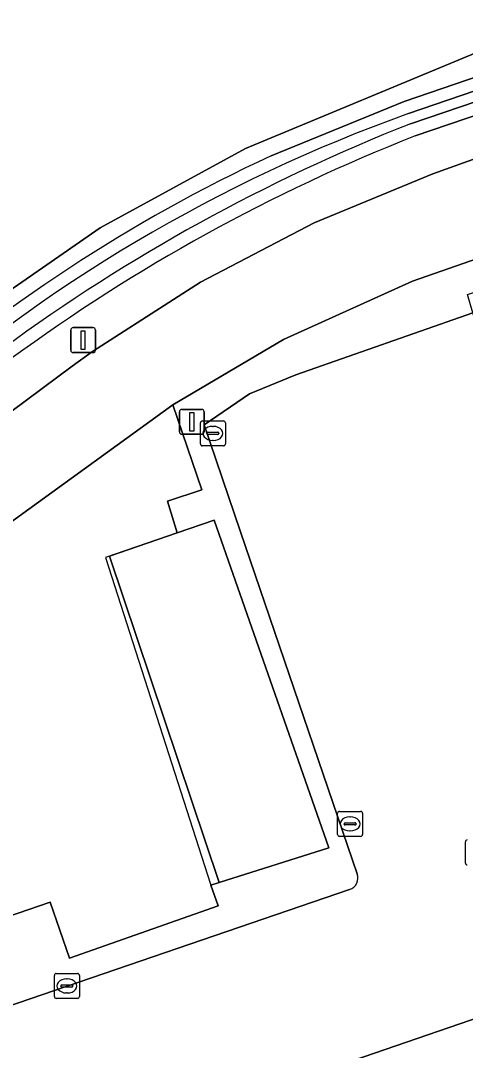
# Model space of a CAD drawing. Extents: x 162722 to 165104, y 384719 to 386284.
# Drawn here: x 164328.14 to 164345.99, y 385035.99 to 385077.31 of the extents above; entities that cross this region are included whole.
import ezdxf

# ---------------------------------------------------------------- set-up
doc = ezdxf.new("R2010")
doc.units = 0
for name, color, linetype in [('IMGEO_Fietspad_gesloten', 7, 'Continuous'), ('IMGEO_Groenvoorziening', 7, 'Continuous'), ('IMGEO_Hek', 7, 'Continuous'), ('IMGEO_Kolk', 7, 'Continuous'), ('IMGEO_Lichtmast', 7, 'Continuous'), ('IMGEO_Loofbos', 7, 'Continuous'), ('IMGEO_Oever', 7, 'Continuous'), ('IMGEO_Rijbaan_lokaal_open', 7, 'Continuous'), ('IMGEO_Rijbaan_regionaal_gesloten', 7, 'Continuous'), ('IMGEO_Voetpad_open', 7, 'Continuous'), ('IMGEO_Waterloop', 7, 'Continuous')]:
    doc.layers.add(name, color=color, linetype=linetype)

msp = doc.modelspace()

# ---------------------------------------------------------------- linework, layer by layer
at = {"layer": 'IMGEO_Fietspad_gesloten'}
for points in [[(164466.181, 385089.048), (164427.545, 385091.818), (164418.054, 385092.109), (164412.215, 385091.866), (164406.354, 385091.275), (164400.57, 385090.162), (164394.908, 385088.537), (164394.768, 385088.49), (164350.497, 385073.252), (164344.679, 385071.162), (164339.92, 385069.199), (164335.356, 385066.818), (164331.022, 385064.04), (164330.205, 385063.452), (164324.126, 385058.927), (164318.998, 385054.383), (164302.831, 385039.299), (164298.74, 385035.835), (164287.625, 385027.549), (164277.433, 385021.678), (164264.35, 385015.493), (164257.963, 385012.93)], [(164327.55, 385057.035), (164334.25, 385061.89), (164338.691, 385064.518), (164343.864, 385066.861), (164362.775, 385073.454), (164365.605, 385074.433), (164367.49, 385075.085), (164373.207, 385077.063), (164384.303, 385080.902), (164395.855, 385084.899), (164397.125, 385085.361), (164401.283, 385086.604), (164405.535, 385087.47), (164409.848, 385087.953), (164416.397, 385088.485), (164423.747, 385088.458), (164461.35, 385085.769)]]:
    msp.add_lwpolyline(points, dxfattribs=at)
at = {"layer": 'IMGEO_Groenvoorziening'}
for points in [[(164318.998, 385054.383), (164324.126, 385058.927), (164330.205, 385063.452), (164331.022, 385064.04), (164335.356, 385066.818), (164339.92, 385069.199), (164344.679, 385071.162), (164350.497, 385073.252), (164394.768, 385088.49), (164394.908, 385088.537), (164400.57, 385090.162), (164406.354, 385091.275), (164412.215, 385091.866), (164418.054, 385092.109), (164427.545, 385091.818), (164466.181, 385089.048)], [(164394.261, 385089.79), (164343.975, 385072.685)], [(164338.19, 385071.882), (164343.523, 385074.069), (164369.019, 385082.793), (164369.388, 385083.93), (164346.566, 385076.077), (164337.165, 385072.178), (164331.331, 385068.992), (164325.863, 385065.214), (164323.916, 385063.651), (164304.537, 385046.531), (164287.51, 385032.763), (164285.664, 385031.439), (164282.177, 385029.02), (164268.08, 385024.03), (164269.878, 385021.502), (164272.892, 385022.978)], [(164325.923, 385040.776), (164329.33, 385041.939), (164330.095, 385039.699), (164336.068, 385041.788), (164335.774, 385042.628), (164336.107, 385042.733), (164331.701, 385055.823), (164334.419, 385056.756), (164334.035, 385058.027), (164335.411, 385058.484), (164334.25, 385061.89), (164327.55, 385057.035), (164321.407, 385051.692), (164310.965, 385041.815), (164310.531, 385041.406), (164297.523, 385030.227), (164300.141, 385022.646), (164301.091, 385020.109), (164302.135, 385020.516), (164315.991, 385022.994)], [(164403.278, 385056.814), (164393.631, 385053.501), (164373.041, 385046.43), (164335.102, 385033.4), (164334.393, 385033.02), (164328.747, 385028.379)]]:
    msp.add_lwpolyline(points, dxfattribs=at)
for centre, radius, start, end in [((164370.424, 385005.522), 72.183, 111.49445, 126.22938), ((164365.027, 385014.061), 63.746, 114.89809, 131.61064), ((165538.698, 381680.665), 3558.615, 108.517916, 109.869036)]:
    msp.add_arc(centre, radius, start, end, dxfattribs=at)
at = {"layer": 'IMGEO_Hek'}
msp.add_lwpolyline([(164334.419, 385056.756), (164331.545, 385055.769), (164335.774, 385042.628)], dxfattribs=at)
at = {"layer": 'IMGEO_Kolk'}
for p, q in [((164335.429, 385061.249), (164336.281, 385061.249)), ((164335.354, 385060.323), (164335.354, 385061.175)), ((164335.842, 385061.029), (164335.867, 385061.029)), ((164336.355, 385061.175), (164336.355, 385060.323)), ((164335.613, 385060.743), (164335.613, 385060.755)), ((164336.051, 385060.706), (164335.653, 385060.706)), ((164335.656, 385060.792), (164336.054, 385060.792)), ((164335.865, 385060.469), (164335.84, 385060.469)), ((164336.097, 385060.755), (164336.097, 385060.743)), ((164336.281, 385060.249), (164335.429, 385060.249)), ((164340.931, 385045.581), (164341.783, 385045.581)), ((164340.856, 385044.655), (164340.856, 385045.507)), ((164341.158, 385045.124), (164341.556, 385045.124)), ((164341.344, 385045.361), (164341.369, 385045.361)), ((164341.857, 385045.507), (164341.857, 385044.655)), ((164341.115, 385045.075), (164341.115, 385045.087)), ((164341.553, 385045.038), (164341.155, 385045.038)), ((164341.367, 385044.801), (164341.342, 385044.801)), ((164341.599, 385045.087), (164341.599, 385045.075)), ((164341.783, 385044.581), (164340.931, 385044.581)), ((164345.986, 385043.512), (164345.986, 385044.364)), ((164329.494, 385038.153), (164329.494, 385039.005)), ((164329.569, 385039.079), (164330.421, 385039.079)), ((164330.495, 385039.005), (164330.495, 385038.153)), ((164329.753, 385038.573), (164329.753, 385038.585)), ((164330.191, 385038.536), (164329.793, 385038.536)), ((164329.796, 385038.622), (164330.194, 385038.622)), ((164329.982, 385038.859), (164330.007, 385038.859)), ((164330.237, 385038.585), (164330.237, 385038.573)), ((164330.421, 385038.079), (164329.569, 385038.079)), ((164330.005, 385038.299), (164329.98, 385038.299))]:
    msp.add_line(p, q, dxfattribs=at)
for points in [[(164335.429, 385061.249), (164336.281, 385061.249)], [(164335.354, 385060.323), (164335.354, 385061.175)], [(164336.355, 385061.175), (164336.355, 385060.323)], [(164336.281, 385060.249), (164335.429, 385060.249)], [(164340.931, 385045.581), (164341.783, 385045.581)], [(164340.856, 385044.655), (164340.856, 385045.507)], [(164341.857, 385045.507), (164341.857, 385044.655)], [(164341.783, 385044.581), (164340.931, 385044.581)], [(164345.986, 385043.512), (164345.986, 385044.364)], [(164329.494, 385038.153), (164329.494, 385039.005)], [(164329.569, 385039.079), (164330.421, 385039.079)], [(164330.495, 385039.005), (164330.495, 385038.153)], [(164330.421, 385038.079), (164329.569, 385038.079)]]:
    msp.add_lwpolyline(points, dxfattribs=at)
for centre, radius, start, end in [((164335.431, 385061.173), 0.0765, 91.552, 178.448), ((164335.431, 385061.173), 0.0765, 91.552, 178.448), ((164336.279, 385061.173), 0.0765, 1.552, 88.448), ((164336.279, 385061.173), 0.0765, 1.552, 88.448), ((164335.653, 385060.752), 0.0403, 85.8775, 175.7526), ((164335.65, 385060.742), 0.0366, 178.938, 274.7102), ((164336.054, 385060.749), 0.043, 264.8664, 352.4533), ((164336.058, 385060.754), 0.0386, 1.7309, 96.639), ((164335.431, 385060.325), 0.0765, 181.552, 268.448), ((164335.431, 385060.325), 0.0765, 181.552, 268.448), ((164336.279, 385060.325), 0.0765, 271.552, 358.448), ((164336.279, 385060.325), 0.0765, 271.552, 358.448), ((164340.933, 385045.505), 0.0765, 91.552, 178.448), ((164340.933, 385045.505), 0.0765, 91.552, 178.448), ((164341.781, 385045.505), 0.0765, 1.552, 88.448), ((164341.781, 385045.505), 0.0765, 1.552, 88.448), ((164341.155, 385045.084), 0.0403, 85.8775, 175.7526), ((164341.56, 385045.086), 0.0386, 1.7309, 96.639), ((164341.152, 385045.074), 0.0366, 178.938, 274.7102), ((164341.556, 385045.081), 0.043, 264.8664, 352.4533), ((164340.933, 385044.657), 0.0765, 181.552, 268.448), ((164340.933, 385044.657), 0.0765, 181.552, 268.448), ((164341.781, 385044.657), 0.0765, 271.552, 358.448), ((164341.781, 385044.657), 0.0765, 271.552, 358.448), ((164346.063, 385044.362), 0.0765, 91.552, 178.448), ((164346.063, 385044.362), 0.0765, 91.552, 178.448), ((164346.063, 385043.514), 0.0765, 181.552, 268.448), ((164346.063, 385043.514), 0.0765, 181.552, 268.448), ((164329.571, 385039.003), 0.0765, 91.552, 178.448), ((164329.571, 385039.003), 0.0765, 91.552, 178.448), ((164330.419, 385039.003), 0.0765, 1.552, 88.448), ((164330.419, 385039.003), 0.0765, 1.552, 88.448), ((164329.793, 385038.582), 0.0403, 85.8775, 175.7526), ((164329.79, 385038.572), 0.0366, 178.938, 274.7102), ((164330.194, 385038.579), 0.043, 264.8664, 352.4533), ((164330.198, 385038.584), 0.0386, 1.7309, 96.639), ((164329.571, 385038.155), 0.0765, 181.552, 268.448), ((164329.571, 385038.155), 0.0765, 181.552, 268.448), ((164330.419, 385038.155), 0.0765, 271.552, 358.448), ((164330.419, 385038.155), 0.0765, 271.552, 358.448)]:
    msp.add_arc(centre, radius, start, end, dxfattribs=at)
for centre, major_axis, ratio, start_param, end_param in [((164335.841, 385060.749), (-0.387, 0.002), 0.722429, 4.712389, 7.853982), ((164335.866, 385060.749), (-0.39, 0.002), 0.717154, 1.570796, 4.712389), ((164341.343, 385045.081), (-0.387, 0.002), 0.722429, 4.712389, 7.853982), ((164341.368, 385045.081), (-0.39, 0.002), 0.717154, 1.570796, 4.712389), ((164329.981, 385038.579), (-0.387, 0.002), 0.722429, 4.712389, 7.853982), ((164330.006, 385038.579), (-0.39, 0.002), 0.717154, 1.570796, 4.712389)]:
    msp.add_ellipse(centre, major_axis=major_axis, ratio=ratio, start_param=start_param, end_param=end_param, dxfattribs=at)
at = {"layer": 'IMGEO_Lichtmast'}
for p, q in [((164330.25, 385064.991), (164331.04, 385064.991)), ((164331.04, 385064.991), (164330.25, 385064.991)), ((164330.15, 385064.091), (164330.15, 385064.891)), ((164330.15, 385064.891), (164330.15, 385064.091)), ((164331.14, 385064.891), (164331.14, 385064.091)), ((164331.14, 385064.091), (164331.14, 385064.891)), ((164331.04, 385063.991), (164330.25, 385063.991)), ((164330.25, 385063.991), (164331.04, 385063.991)), ((164334.612, 385061.712), (164335.402, 385061.712)), ((164335.402, 385061.712), (164334.612, 385061.712)), ((164334.512, 385060.812), (164334.512, 385061.612)), ((164334.512, 385061.612), (164334.512, 385060.812)), ((164335.502, 385061.612), (164335.502, 385060.812)), ((164335.502, 385060.812), (164335.502, 385061.612)), ((164335.402, 385060.712), (164334.612, 385060.712)), ((164334.612, 385060.712), (164335.402, 385060.712))]:
    msp.add_line(p, q, dxfattribs=at)
for points in [[(164330.57, 385064.866), (164330.72, 385064.866), (164330.72, 385064.116), (164330.57, 385064.116), (164330.57, 385064.866)], [(164334.932, 385061.587), (164335.082, 385061.587), (164335.082, 385060.837), (164334.932, 385060.837), (164334.932, 385061.587)]]:
    msp.add_lwpolyline(points, dxfattribs=at)
for centre, start, end in [((164330.25, 385064.891), 90, 180), ((164330.25, 385064.891), 90, 180), ((164331.04, 385064.891), 0, 90), ((164331.04, 385064.891), 360, 90), ((164330.25, 385064.091), 180, 270), ((164330.25, 385064.091), 180, 270), ((164331.04, 385064.091), 270, 0), ((164331.04, 385064.091), 270, 0), ((164334.612, 385061.612), 90, 180), ((164334.612, 385061.612), 90, 180), ((164335.402, 385061.612), 0, 90), ((164335.402, 385061.612), 360, 90), ((164334.612, 385060.812), 180, 270), ((164334.612, 385060.812), 180, 270), ((164335.402, 385060.812), 270, 0), ((164335.402, 385060.812), 270, 0)]:
    msp.add_arc(centre, 0.1, start, end, dxfattribs=at)
at = {"layer": 'IMGEO_Loofbos'}
msp.add_lwpolyline([(164323.916, 385063.651), (164325.863, 385065.214), (164331.331, 385068.992), (164337.165, 385072.178), (164346.566, 385076.077), (164369.388, 385083.93), (164370.132, 385086.222), (164354.56, 385083.887), (164342.433, 385082.528), (164311.293, 385079.851), (164305.339, 385078.79), (164303.964, 385078.112), (164304.036, 385077.108), (164304.185, 385074.376), (164240.8, 385051.931), (164241.35, 385051.172), (164248.33, 385041.532), (164255.248, 385033.867), (164265.342, 385027.017), (164268.08, 385024.03), (164282.177, 385029.02), (164285.664, 385031.439), (164287.51, 385032.763), (164304.537, 385046.531)], close=True, dxfattribs=at)
at = {"layer": 'IMGEO_Oever'}
for points in [[(164343.706, 385073.581), (164369.188, 385082.3), (164383.961, 385087.354), (164386.52, 385088.309), (164389.158, 385089.121), (164395.04, 385091.144), (164401.37, 385092.632), (164407.636, 385093.811), (164413.442, 385094.456), (164419.281, 385094.734), (164425.127, 385094.644), (164435.141, 385093.917), (164435.786, 385095.13), (164441.042, 385105.013)], [(164450.162, 385092.196), (164450.045, 385092.195), (164426.184, 385093.996), (164419.117, 385093.995), (164412.049, 385093.792), (164405.988, 385093.041), (164400, 385091.871), (164394.109, 385090.289), (164343.785, 385073.171)], [(164343.975, 385072.685), (164394.261, 385089.79)], [(164388.999, 385089.374), (164386.525, 385088.649), (164383.803, 385087.851), (164369.019, 385082.793), (164343.523, 385074.069), (164338.19, 385071.882)]]:
    msp.add_lwpolyline(points, dxfattribs=at)
for centre, radius, start, end in [((164365.022, 385014.066), 63.217, 109.70581, 131.62151), ((164370.429, 385005.508), 72.72, 111.49349, 126.23759), ((164370.424, 385005.522), 72.183, 111.49445, 126.22938), ((164365.027, 385014.061), 63.746, 114.89809, 131.61064)]:
    msp.add_arc(centre, radius, start, end, dxfattribs=at)
at = {"layer": 'IMGEO_Rijbaan_lokaal_open'}
for points in [[(164349.748, 385063.375), (164347.323, 385062.535), (164346.281, 385065.59), (164339.186, 385063.094), (164337.327, 385062.332), (164335.503, 385061.094), (164336.967, 385056.804), (164341.649, 385043.081)], [(164328.747, 385028.379), (164334.393, 385033.02), (164335.102, 385033.4), (164373.041, 385046.43), (164369.328, 385057.191)], [(164341.338, 385042.446), (164327.022, 385037.558), (164325.437, 385037.015)]]:
    msp.add_lwpolyline(points, dxfattribs=at)
msp.add_arc((164341.176, 385042.919), 0.5, 288.8983, 18.9138, dxfattribs=at)
at = {"layer": 'IMGEO_Rijbaan_regionaal_gesloten'}
msp.add_arc((165538.698, 381680.665), 3558.615, 108.517916, 109.869036, dxfattribs=at)
at = {"layer": 'IMGEO_Voetpad_open'}
for points in [[(164373.207, 385077.063), (164367.49, 385075.085), (164367.653, 385074.613), (164365.768, 385073.961), (164365.605, 385074.433), (164362.775, 385073.454), (164343.864, 385066.861), (164338.691, 385064.518), (164334.25, 385061.89), (164335.411, 385058.484), (164334.035, 385058.027), (164334.419, 385056.756), (164335.898, 385057.264), (164340.501, 385044.117), (164336.107, 385042.733), (164335.774, 385042.628), (164336.068, 385041.788), (164330.095, 385039.699), (164329.33, 385041.939), (164325.923, 385040.776)], [(164341.649, 385043.081), (164336.967, 385056.804), (164335.503, 385061.094), (164337.327, 385062.332), (164339.186, 385063.094), (164346.281, 385065.59), (164346.073, 385066.315), (164352.193, 385068.424), (164352.074, 385068.765), (164363.012, 385072.572), (164363.407, 385071.433), (164366.252, 385072.415), (164366.089, 385072.887), (164368.017, 385073.553), (164368.18, 385073.081), (164371.442, 385074.207)], [(164327.022, 385037.558), (164341.338, 385042.446)]]:
    msp.add_lwpolyline(points, dxfattribs=at)
msp.add_lwpolyline([(164335.898, 385057.264), (164334.419, 385056.756), (164331.701, 385055.823), (164336.107, 385042.733), (164340.501, 385044.117)], close=True, dxfattribs=at)
msp.add_arc((164341.176, 385042.919), 0.5, 288.8983, 18.9138, dxfattribs=at)
at = {"layer": 'IMGEO_Waterloop'}
for points in [[(164441.042, 385105.013), (164435.786, 385095.13), (164435.141, 385093.917), (164425.127, 385094.644), (164419.281, 385094.734), (164413.442, 385094.456), (164407.636, 385093.811), (164401.37, 385092.632), (164395.04, 385091.144), (164389.158, 385089.121), (164386.52, 385088.309), (164383.961, 385087.354), (164369.188, 385082.3), (164343.706, 385073.581)], [(164343.785, 385073.171), (164394.109, 385090.289), (164400, 385091.871), (164405.988, 385093.041), (164412.049, 385093.792), (164419.117, 385093.995), (164426.184, 385093.996), (164450.045, 385092.195), (164450.162, 385092.196)]]:
    msp.add_lwpolyline(points, dxfattribs=at)
for centre, radius, start, end in [((164365.022, 385014.066), 63.217, 109.70581, 131.62151), ((164370.429, 385005.508), 72.72, 111.49349, 126.23759)]:
    msp.add_arc(centre, radius, start, end, dxfattribs=at)

doc.saveas('drawing.dxf')
